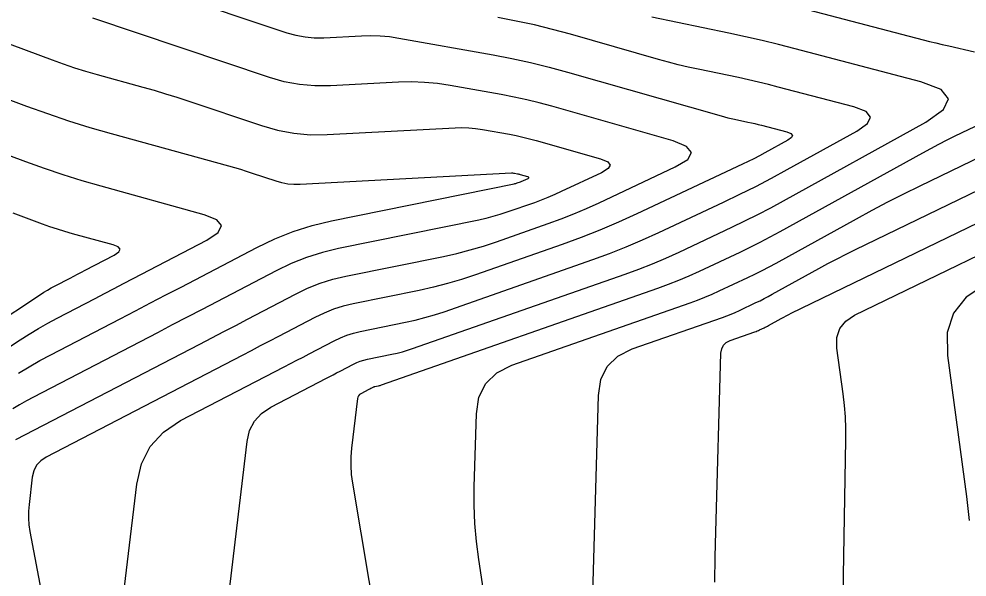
# Model space of a CAD drawing. Extents: x 1354696 to 1366163, y 660729 to 670380.
# Drawn here: x 1363149.4 to 1363209.3, y 664925.4 to 664960.7 of the extents above; entities that cross this region are included whole.
import ezdxf

# ---------------------------------------------------------------- set-up
doc = ezdxf.new("R2010")
doc.units = 0
doc.layers.add('R_Contours', color=7, linetype='Continuous')

msp = doc.modelspace()

# ---------------------------------------------------------------- linework, layer by layer
at = {"layer": 'R_Contours'}
for points in [[(1363158.796, 664962.353), (1363166.302, 664959.829), (1363166.872, 664959.667), (1363167.45, 664959.56), (1363168.035, 664959.508), (1363168.628, 664959.512), (1363171.015, 664959.64), (1363171.61, 664959.655), (1363172.204, 664959.635), (1363172.795, 664959.581), (1363173.384, 664959.493), (1363179.332, 664958.427), (1363180.516, 664958.199), (1363181.693, 664957.942), (1363182.864, 664957.655), (1363184.027, 664957.339), (1363193.734, 664954.57), (1363193.944, 664954.512), (1363194.156, 664954.457), (1363194.368, 664954.407), (1363194.581, 664954.36), (1363195.435, 664954.181), (1363195.648, 664954.135), (1363195.861, 664954.087), (1363196.073, 664954.035), (1363196.284, 664953.982), (1363197.893, 664953.561), (1363198.151, 664953.462), (1363198.248, 664953.344), (1363198.184, 664953.205), (1363197.958, 664953.045), (1363196.499, 664952.24), (1363196.153, 664952.052), (1363195.803, 664951.87), (1363195.451, 664951.693), (1363195.095, 664951.522), (1363188.421, 664948.38), (1363187.26, 664947.852), (1363186.085, 664947.354), (1363184.899, 664946.886), (1363183.7, 664946.449), (1363178.213, 664944.528), (1363177.336, 664944.237), (1363176.45, 664943.977), (1363175.556, 664943.748), (1363174.654, 664943.548), (1363170.486, 664942.701), (1363169.858, 664942.551), (1363169.245, 664942.357), (1363168.648, 664942.121), (1363168.066, 664941.842), (1363165.768, 664940.64), (1363165.193, 664940.339), (1363164.619, 664940.039), (1363164.043, 664939.74), (1363163.468, 664939.441), (1363151.089, 664933.016), (1363150.746, 664932.787), (1363150.486, 664932.501), (1363150.309, 664932.156), (1363150.216, 664931.754), (1363150.012, 664930.03), (1363149.977, 664929.599), (1363149.975, 664929.17), (1363150.007, 664928.742), (1363150.071, 664928.315), (1363153.795, 664908.683)], [(1363199.252, 664961.28), (1363206.502, 664959.385), (1363206.906, 664959.281), (1363207.31, 664959.18), (1363207.714, 664959.083), (1363208.12, 664958.989), (1363209.744, 664958.617)], [(1363149.183, 664934.131), (1363160.797, 664940.159), (1363161.554, 664940.552), (1363162.31, 664940.946), (1363163.067, 664941.341), (1363163.823, 664941.736), (1363166.846, 664943.318), (1363167.612, 664943.685), (1363168.397, 664943.996), (1363169.203, 664944.25), (1363170.029, 664944.448), (1363176.196, 664945.701), (1363177.043, 664945.889), (1363177.883, 664946.104), (1363178.715, 664946.349), (1363179.539, 664946.621), (1363182.819, 664947.77), (1363183.634, 664948.067), (1363184.442, 664948.385), (1363185.24, 664948.724), (1363186.031, 664949.084), (1363190.837, 664951.346), (1363191.626, 664951.825), (1363191.867, 664952.258), (1363191.559, 664952.647), (1363190.703, 664952.992), (1363183.041, 664955.178), (1363182.25, 664955.393), (1363181.454, 664955.588), (1363180.653, 664955.763), (1363179.848, 664955.918), (1363176.617, 664956.497), (1363175.808, 664956.618), (1363174.996, 664956.692), (1363174.18, 664956.719), (1363173.362, 664956.699), (1363169.056, 664956.469), (1363168.072, 664956.462), (1363167.1, 664956.547), (1363166.14, 664956.725), (1363165.194, 664956.995), (1363154.034, 664960.747)], [(1363155.649, 664921.489), (1363156.815, 664931.315), (1363157.111, 664932.592), (1363157.671, 664933.686), (1363158.496, 664934.596), (1363159.587, 664935.322), (1363166.139, 664938.723), (1363166.533, 664938.928), (1363166.927, 664939.133), (1363167.32, 664939.338), (1363167.713, 664939.543), (1363169.286, 664940.366), (1363169.684, 664940.557), (1363170.093, 664940.719), (1363170.512, 664940.851), (1363170.942, 664940.954), (1363173.795, 664941.534), (1363174.412, 664941.67), (1363175.024, 664941.828), (1363175.63, 664942.006), (1363176.23, 664942.204), (1363185.63, 664945.495), (1363186.69, 664945.882), (1363187.74, 664946.295), (1363188.779, 664946.736), (1363189.807, 664947.204), (1363193.895, 664949.129), (1363194.913, 664949.618), (1363195.923, 664950.123), (1363196.924, 664950.645), (1363197.917, 664951.184), (1363202.319, 664953.615), (1363202.989, 664954.088), (1363203.18, 664954.5), (1363202.893, 664954.853), (1363202.127, 664955.146), (1363197.35, 664956.395), (1363196.722, 664956.554), (1363196.093, 664956.707), (1363195.462, 664956.851), (1363194.829, 664956.988), (1363192.294, 664957.519), (1363191.661, 664957.657), (1363191.032, 664957.807), (1363190.405, 664957.968), (1363189.781, 664958.14), (1363184.22, 664959.726), (1363183.082, 664960.036), (1363181.938, 664960.316), (1363180.787, 664960.567), (1363179.629, 664960.79)], [(1363160.68, 664907.848), (1363163.787, 664934.014), (1363163.946, 664934.702), (1363164.248, 664935.291), (1363164.693, 664935.781), (1363165.28, 664936.173), (1363168.811, 664938.005), (1363169.023, 664938.115), (1363169.235, 664938.226), (1363169.447, 664938.336), (1363169.659, 664938.447), (1363170.506, 664938.89), (1363170.721, 664938.993), (1363170.941, 664939.08), (1363171.167, 664939.152), (1363171.398, 664939.207), (1363172.935, 664939.52), (1363173.268, 664939.593), (1363173.598, 664939.678), (1363173.924, 664939.774), (1363174.248, 664939.881), (1363187.678, 664944.582), (1363188.542, 664944.897), (1363189.396, 664945.234), (1363190.242, 664945.593), (1363191.078, 664945.974), (1363194.406, 664947.54), (1363195.235, 664947.939), (1363196.057, 664948.35), (1363196.872, 664948.775), (1363197.68, 664949.213), (1363206.68, 664954.185), (1363207.794, 664954.971), (1363208.113, 664955.657), (1363207.635, 664956.243), (1363206.361, 664956.73), (1363198.415, 664958.807), (1363197.372, 664959.073), (1363196.325, 664959.326), (1363195.276, 664959.567), (1363194.223, 664959.794), (1363189.35, 664960.815)], [(1363146.347, 664960.013), (1363151.463, 664958.107), (1363152.166, 664957.854), (1363152.874, 664957.616), (1363153.588, 664957.394), (1363154.306, 664957.187), (1363157.19, 664956.392), (1363157.909, 664956.188), (1363158.626, 664955.974), (1363159.339, 664955.751), (1363160.05, 664955.518), (1363164.694, 664953.956), (1363165.711, 664953.666), (1363166.742, 664953.475), (1363167.786, 664953.383), (1363168.843, 664953.391), (1363176.926, 664953.823), (1363177.36, 664953.833), (1363177.792, 664953.819), (1363178.222, 664953.78), (1363178.651, 664953.716), (1363180.363, 664953.409), (1363180.79, 664953.327), (1363181.214, 664953.234), (1363181.636, 664953.131), (1363182.056, 664953.017), (1363186.116, 664951.858), (1363186.57, 664951.676), (1363186.733, 664951.469), (1363186.605, 664951.24), (1363186.187, 664950.986), (1363183.64, 664949.787), (1363183.221, 664949.597), (1363182.798, 664949.417), (1363182.37, 664949.248), (1363181.938, 664949.091), (1363180.199, 664948.482), (1363179.763, 664948.338), (1363179.322, 664948.208), (1363178.877, 664948.094), (1363178.428, 664947.995), (1363169.573, 664946.195), (1363168.549, 664945.95), (1363167.55, 664945.634), (1363166.575, 664945.249), (1363165.626, 664944.794), (1363161.877, 664942.832), (1363160.94, 664942.342), (1363160.002, 664941.853), (1363159.064, 664941.365), (1363158.125, 664940.877), (1363150.285, 664936.808), (1363149.849, 664936.574), (1363149.418, 664936.329), (1363148.995, 664936.072)], [(1363149.346, 664938.321), (1363150.016, 664938.726), (1363150.697, 664939.114), (1363151.388, 664939.485), (1363155.77, 664941.759), (1363156.732, 664942.259), (1363157.694, 664942.76), (1363158.655, 664943.261), (1363159.616, 664943.763), (1363164.406, 664946.269), (1363165.539, 664946.813), (1363166.702, 664947.273), (1363167.894, 664947.649), (1363169.117, 664947.942), (1363180.66, 664950.288), (1363180.711, 664950.299), (1363180.761, 664950.312), (1363180.811, 664950.327), (1363180.86, 664950.343), (1363181.057, 664950.412), (1363181.105, 664950.43), (1363181.154, 664950.449), (1363181.202, 664950.469), (1363181.249, 664950.49), (1363181.537, 664950.626), (1363181.584, 664950.655), (1363181.599, 664950.681), (1363181.58, 664950.704), (1363181.529, 664950.725), (1363181.07, 664950.855), (1363181.023, 664950.868), (1363180.975, 664950.88), (1363180.927, 664950.89), (1363180.879, 664950.9), (1363180.685, 664950.934), (1363180.637, 664950.942), (1363180.588, 664950.946), (1363180.539, 664950.948), (1363180.49, 664950.947), (1363167.135, 664950.233), (1363166.747, 664950.23), (1363166.364, 664950.264), (1363165.987, 664950.334), (1363165.614, 664950.44), (1363164.132, 664950.938), (1363163.76, 664951.06), (1363163.387, 664951.177), (1363163.013, 664951.289), (1363162.637, 664951.395), (1363155.229, 664953.438), (1363153.874, 664953.828), (1363152.528, 664954.247), (1363151.191, 664954.696), (1363149.864, 664955.174), (1363139.89, 664958.89)], [(1363210.586, 664954.291), (1363208.512, 664953.287), (1363207.995, 664953.032), (1363207.481, 664952.771), (1363206.972, 664952.502), (1363206.465, 664952.227), (1363197.443, 664947.243), (1363196.819, 664946.905), (1363196.191, 664946.577), (1363195.557, 664946.259), (1363194.917, 664945.952), (1363192.35, 664944.743), (1363191.704, 664944.45), (1363191.052, 664944.173), (1363190.393, 664943.913), (1363189.727, 664943.67), (1363172.265, 664937.557), (1363172.218, 664937.542), (1363172.171, 664937.528), (1363172.124, 664937.516), (1363172.076, 664937.505), (1363171.855, 664937.46), (1363171.821, 664937.452), (1363171.789, 664937.442), (1363171.757, 664937.429), (1363171.726, 664937.415), (1363171.604, 664937.351), (1363171.543, 664937.319), (1363171.482, 664937.287), (1363170.974, 664937.023), (1363170.889, 664936.967), (1363170.825, 664936.896), (1363170.782, 664936.812), (1363170.759, 664936.713), (1363170.388, 664933.589), (1363170.342, 664933.034), (1363170.335, 664932.48), (1363170.369, 664931.926), (1363170.442, 664931.374), (1363174.09, 664909.674)], [(1363145.213, 664937.625), (1363149.457, 664940.428), (1363150.026, 664940.792), (1363150.604, 664941.142), (1363151.19, 664941.476), (1363151.786, 664941.796), (1363154.187, 664943.041), (1363154.787, 664943.353), (1363155.386, 664943.665), (1363155.986, 664943.978), (1363156.585, 664944.291), (1363161.24, 664946.727), (1363161.961, 664947.21), (1363162.173, 664947.639), (1363161.875, 664948.014), (1363161.068, 664948.333), (1363154.564, 664950.127), (1363153.363, 664950.473), (1363152.17, 664950.844), (1363150.985, 664951.242), (1363149.809, 664951.666), (1363143.917, 664953.861)], [(1363180.174, 664914.912), (1363178.423, 664926.542), (1363178.277, 664927.685), (1363178.182, 664928.831), (1363178.138, 664929.98), (1363178.145, 664931.132), (1363178.275, 664935.747), (1363178.439, 664936.804), (1363178.868, 664937.668), (1363179.561, 664938.339), (1363180.518, 664938.817), (1363191.775, 664942.758), (1363192.244, 664942.929), (1363192.708, 664943.112), (1363193.167, 664943.306), (1363193.621, 664943.513), (1363195.428, 664944.364), (1363195.878, 664944.58), (1363196.324, 664944.804), (1363196.767, 664945.034), (1363197.206, 664945.272), (1363202.282, 664948.077), (1363203.277, 664948.618), (1363204.28, 664949.145), (1363205.289, 664949.659), (1363206.305, 664950.16), (1363210.88, 664952.375)], [(1363185.525, 664920.695), (1363185.981, 664936.917), (1363186.138, 664937.927), (1363186.548, 664938.753), (1363187.21, 664939.394), (1363188.125, 664939.85), (1363193.824, 664941.846), (1363194.095, 664941.945), (1363194.364, 664942.05), (1363194.63, 664942.163), (1363194.893, 664942.283), (1363195.939, 664942.776), (1363196.2, 664942.901), (1363196.458, 664943.03), (1363196.715, 664943.164), (1363196.969, 664943.302), (1363199.908, 664944.926), (1363200.485, 664945.239), (1363201.065, 664945.544), (1363201.649, 664945.842), (1363202.238, 664946.132), (1363212.014, 664950.864)], [(1363193.332, 664925.127), (1363193.37, 664926.713), (1363193.412, 664928.299), (1363193.73, 664939.587), (1363193.773, 664939.863), (1363193.885, 664940.088), (1363194.066, 664940.264), (1363194.316, 664940.388), (1363195.872, 664940.933), (1363195.947, 664940.96), (1363196.02, 664940.989), (1363196.093, 664941.02), (1363196.164, 664941.053), (1363196.45, 664941.187), (1363196.521, 664941.222), (1363196.592, 664941.257), (1363196.662, 664941.293), (1363196.731, 664941.331), (1363197.534, 664941.775), (1363197.692, 664941.86), (1363197.85, 664941.944), (1363198.01, 664942.025), (1363198.171, 664942.104), (1363213.968, 664949.752)], [(1363144.358, 664939.082), (1363150.729, 664943.288), (1363150.954, 664943.433), (1363151.183, 664943.571), (1363151.416, 664943.704), (1363151.652, 664943.83), (1363152.603, 664944.324), (1363152.841, 664944.448), (1363153.079, 664944.571), (1363153.316, 664944.695), (1363153.554, 664944.819), (1363155.398, 664945.785), (1363155.684, 664945.976), (1363155.768, 664946.146), (1363155.65, 664946.295), (1363155.33, 664946.421), (1363152.753, 664947.132), (1363152.277, 664947.269), (1363151.804, 664947.416), (1363151.334, 664947.574), (1363150.868, 664947.742), (1363149.01, 664948.434)], [(1363201.311, 664915.752), (1363201.618, 664934.101), (1363201.616, 664934.83), (1363201.587, 664935.557), (1363201.53, 664936.283), (1363201.446, 664937.007), (1363201.054, 664939.9), (1363201.05, 664940.572), (1363201.235, 664941.143), (1363201.609, 664941.613), (1363202.171, 664941.982), (1363215.922, 664948.639)], [(1363210.441, 664943.927), (1363209.229, 664943.132), (1363208.424, 664942.12), (1363208.026, 664940.89), (1363208.034, 664939.441), (1363209.243, 664930.521), (1363209.419, 664929.01)]]:
    msp.add_lwpolyline(points, dxfattribs=at)

doc.saveas('drawing.dxf')
